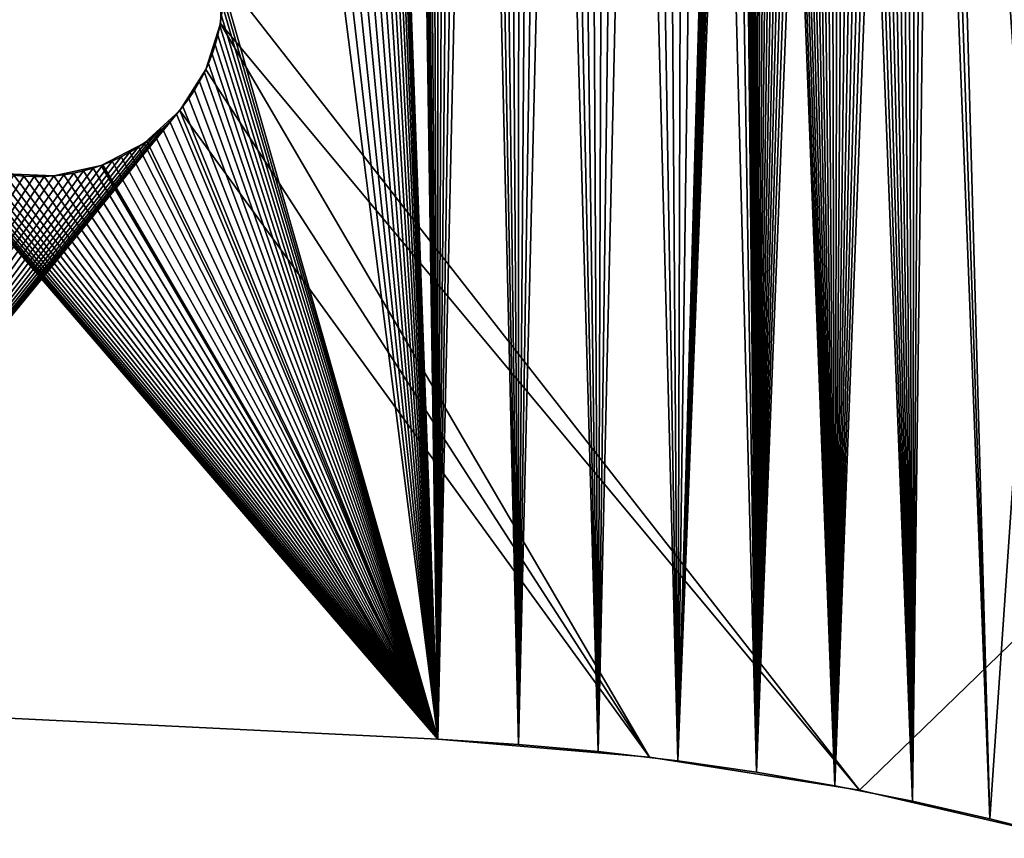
# Model space of a CAD drawing. Header units: millimetres. Extents: x -105 to 105, y -91 to 91.
# Tile 256 of 656: x -86 to -78, y 56 to 63. Entities that reach past the tile are written whole.
import ezdxf

# ---------------------------------------------------------------- set-up
doc = ezdxf.new("R2010")
doc.units = ezdxf.units.MM
doc.header["$LTSCALE"] = 22.850203
for name, color, linetype in [('717', 7, 'CONTINUOUS'), ('718', 7, 'CONTINUOUS'), ('745', 7, 'CONTINUOUS'), ('746', 7, 'CONTINUOUS'), ('758', 7, 'CONTINUOUS'), ('823', 7, 'CONTINUOUS')]:
    doc.layers.add(name, color=color, linetype=linetype)

msp = doc.modelspace()

# ---------------------------------------------------------------- linework, layer by layer
at = {"layer": '717', "linetype": 'CONTINUOUS'}
for points in [[(-83.0627, 72.6348, 7.5), (-82.4974, 57.1182, 7.5), (-82.8731, 82.0958, 7.5), (-83.0627, 72.6348, 7.5)], [(-82.8731, 82.0958, 7.5), (-82.4974, 57.1182, 7.5), (-82.8418, 81.8355, 7.5), (-82.8731, 82.0958, 7.5)], [(-82.8418, 81.8355, 7.5), (-82.4974, 57.1182, 7.5), (-82.7981, 81.5805, 7.5), (-82.8418, 81.8355, 7.5)], [(-82.7981, 81.5805, 7.5), (-82.4974, 57.1182, 7.5), (-82.7419, 81.3309, 7.5), (-82.7981, 81.5805, 7.5)], [(-82.7419, 81.3309, 7.5), (-82.4974, 57.1182, 7.5), (-82.6732, 81.0867, 7.5), (-82.7419, 81.3309, 7.5)], [(-82.6732, 81.0867, 7.5), (-82.4974, 57.1182, 7.5), (-82.5921, 80.8478, 7.5), (-82.6732, 81.0867, 7.5)], [(-82.5921, 80.8478, 7.5), (-82.4974, 57.1182, 7.5), (-82.4986, 80.6143, 7.5), (-82.5921, 80.8478, 7.5)], [(-82.4986, 80.6143, 7.5), (-82.4974, 57.1182, 7.5), (-82.3917, 80.3847, 7.5), (-82.4986, 80.6143, 7.5)], [(-82.4974, 57.1182, 7.5), (-81.8457, 57.0763, 7.5), (-82.3917, 80.3847, 7.5), (-82.4974, 57.1182, 7.5)], [(-82.3917, 80.3847, 7.5), (-81.8457, 57.0763, 7.5), (-82.2712, 80.1587, 7.5), (-82.3917, 80.3847, 7.5)], [(-82.2712, 80.1587, 7.5), (-81.8457, 57.0763, 7.5), (-82.1382, 79.938, 7.5), (-82.2712, 80.1587, 7.5)], [(-82.1382, 79.938, 7.5), (-81.8457, 57.0763, 7.5), (-81.9939, 79.7245, 7.5), (-82.1382, 79.938, 7.5)], [(-81.9939, 79.7245, 7.5), (-81.8457, 57.0763, 7.5), (-81.8396, 79.52, 7.5), (-81.9939, 79.7245, 7.5)], [(-81.8457, 57.0763, 7.5), (-81.1986, 57.0176, 7.5), (-81.8396, 79.52, 7.5), (-81.8457, 57.0763, 7.5)], [(-81.8396, 79.52, 7.5), (-81.1986, 57.0176, 7.5), (-81.6762, 79.3264, 7.5), (-81.8396, 79.52, 7.5)], [(-81.6762, 79.3264, 7.5), (-81.1986, 57.0176, 7.5), (-81.5024, 79.1422, 7.5), (-81.6762, 79.3264, 7.5)], [(-81.5024, 79.1422, 7.5), (-81.1986, 57.0176, 7.5), (-81.3167, 78.9657, 7.5), (-81.5024, 79.1422, 7.5)], [(-81.3167, 78.9657, 7.5), (-81.1986, 57.0176, 7.5), (-81.121, 78.7981, 7.5), (-81.3167, 78.9657, 7.5)], [(-81.1986, 57.0176, 7.5), (-80.556, 56.9424, 7.5), (-81.121, 78.7981, 7.5), (-81.1986, 57.0176, 7.5)], [(-81.121, 78.7981, 7.5), (-80.556, 56.9424, 7.5), (-80.9168, 78.641, 7.5), (-81.121, 78.7981, 7.5)], [(-80.9168, 78.641, 7.5), (-80.556, 56.9424, 7.5), (-80.7058, 78.4956, 7.5), (-80.9168, 78.641, 7.5)], [(-80.7058, 78.4956, 7.5), (-80.556, 56.9424, 7.5), (-80.4898, 78.3634, 7.5), (-80.7058, 78.4956, 7.5)], [(-80.556, 56.9424, 7.5), (-79.9178, 56.8504, 7.5), (-80.4898, 78.3634, 7.5), (-80.556, 56.9424, 7.5)], [(-80.4898, 78.3634, 7.5), (-79.9178, 56.8504, 7.5), (-80.2668, 78.2434, 7.5), (-80.4898, 78.3634, 7.5)], [(-80.2668, 78.2434, 7.5), (-79.9178, 56.8504, 7.5), (-80.0921, 73.2811, 7.5), (-80.2668, 78.2434, 7.5)], [(-80.0921, 73.2811, 7.5), (-79.9178, 56.8504, 7.5), (-80.0875, 73.2013, 7.5), (-80.0921, 73.2811, 7.5)], [(-80.0875, 73.2013, 7.5), (-79.9178, 56.8504, 7.5), (-80.0782, 73.1219, 7.5), (-80.0875, 73.2013, 7.5)], [(-80.0782, 73.1219, 7.5), (-79.9178, 56.8504, 7.5), (-80.0643, 73.0419, 7.5), (-80.0782, 73.1219, 7.5)], [(-80.0643, 73.0419, 7.5), (-79.9178, 56.8504, 7.5), (-80.046, 72.9621, 7.5), (-80.0643, 73.0419, 7.5)], [(-80.046, 72.9621, 7.5), (-79.9178, 56.8504, 7.5), (-80.0235, 72.883, 7.5), (-80.046, 72.9621, 7.5)], [(-80.0235, 72.883, 7.5), (-79.9178, 56.8504, 7.5), (-79.997, 72.8053, 7.5), (-80.0235, 72.883, 7.5)], [(-79.997, 72.8053, 7.5), (-79.9178, 56.8504, 7.5), (-79.9667, 72.7298, 7.5), (-79.997, 72.8053, 7.5)], [(-79.9667, 72.7298, 7.5), (-79.9178, 56.8504, 7.5), (-79.9327, 72.657, 7.5), (-79.9667, 72.7298, 7.5)], [(-83.0627, 72.6348, 7.5), (-83.0695, 72.4395, 7.5), (-82.4974, 57.1182, 7.5), (-83.0627, 72.6348, 7.5)], [(-79.9327, 72.657, 7.5), (-79.9178, 56.8504, 7.5), (-79.8949, 72.5869, 7.5), (-79.9327, 72.657, 7.5)], [(-79.9178, 56.8504, 7.5), (-79.2842, 56.7418, 7.5), (-79.8949, 72.5869, 7.5), (-79.9178, 56.8504, 7.5)], [(-79.8949, 72.5869, 7.5), (-79.2842, 56.7418, 7.5), (-79.8526, 72.518, 7.5), (-79.8949, 72.5869, 7.5)], [(-83.0695, 72.4395, 7.5), (-83.0858, 72.2478, 7.5), (-82.4974, 57.1182, 7.5), (-83.0695, 72.4395, 7.5)], [(-79.8526, 72.518, 7.5), (-79.2842, 56.7418, 7.5), (-79.8061, 72.4507, 7.5), (-79.8526, 72.518, 7.5)], [(-79.8061, 72.4507, 7.5), (-79.2842, 56.7418, 7.5), (-79.7559, 72.3856, 7.5), (-79.8061, 72.4507, 7.5)], [(-79.7559, 72.3856, 7.5), (-79.2842, 56.7418, 7.5), (-79.7024, 72.3233, 7.5), (-79.7559, 72.3856, 7.5)], [(-79.7024, 72.3233, 7.5), (-79.2842, 56.7418, 7.5), (-79.6461, 72.2642, 7.5), (-79.7024, 72.3233, 7.5)], [(-83.0858, 72.2478, 7.5), (-83.1116, 72.0595, 7.5), (-82.4974, 57.1182, 7.5), (-83.0858, 72.2478, 7.5)], [(-79.6461, 72.2642, 7.5), (-79.2842, 56.7418, 7.5), (-79.5875, 72.209, 7.5), (-79.6461, 72.2642, 7.5)], [(-79.5875, 72.209, 7.5), (-79.2842, 56.7418, 7.5), (-79.5265, 72.1578, 7.5), (-79.5875, 72.209, 7.5)], [(-79.5265, 72.1578, 7.5), (-79.2842, 56.7418, 7.5), (-79.4619, 72.1096, 7.5), (-79.5265, 72.1578, 7.5)], [(-83.1116, 72.0595, 7.5), (-83.147, 71.8748, 7.5), (-82.4974, 57.1182, 7.5), (-83.1116, 72.0595, 7.5)], [(-79.4619, 72.1096, 7.5), (-79.2842, 56.7418, 7.5), (-79.394, 72.0644, 7.5), (-79.4619, 72.1096, 7.5)], [(-79.394, 72.0644, 7.5), (-79.2842, 56.7418, 7.5), (-79.3233, 72.0226, 7.5), (-79.394, 72.0644, 7.5)], [(-79.3233, 72.0226, 7.5), (-79.2842, 56.7418, 7.5), (-79.2504, 71.9845, 7.5), (-79.3233, 72.0226, 7.5)], [(-79.2842, 56.7418, 7.5), (-78.6551, 56.6165, 7.5), (-79.2504, 71.9845, 7.5), (-79.2842, 56.7418, 7.5)], [(-79.2504, 71.9845, 7.5), (-78.6551, 56.6165, 7.5), (-79.1761, 71.9504, 7.5), (-79.2504, 71.9845, 7.5)], [(-77.4104, 56.3159, 7.5), (-76.9681, 71.9684, 7.5), (-78.4624, 71.8377, 7.5), (-77.4104, 56.3159, 7.5)], [(-79.1761, 71.9504, 7.5), (-78.6551, 56.6165, 7.5), (-79.1009, 71.9207, 7.5), (-79.1761, 71.9504, 7.5)], [(-79.1009, 71.9207, 7.5), (-78.6551, 56.6165, 7.5), (-79.0253, 71.8956, 7.5), (-79.1009, 71.9207, 7.5)], [(-79.0253, 71.8956, 7.5), (-78.6551, 56.6165, 7.5), (-78.9488, 71.8749, 7.5), (-79.0253, 71.8956, 7.5)], [(-83.147, 71.8748, 7.5), (-83.192, 71.6934, 7.5), (-82.4974, 57.1182, 7.5), (-83.147, 71.8748, 7.5)], [(-78.9488, 71.8749, 7.5), (-78.6551, 56.6165, 7.5), (-78.871, 71.8583, 7.5), (-78.9488, 71.8749, 7.5)], [(-78.871, 71.8583, 7.5), (-78.6551, 56.6165, 7.5), (-78.7919, 71.8459, 7.5), (-78.871, 71.8583, 7.5)], [(-78.7919, 71.8459, 7.5), (-78.6551, 56.6165, 7.5), (-78.7115, 71.8377, 7.5), (-78.7919, 71.8459, 7.5)], [(-78.7115, 71.8377, 7.5), (-78.6551, 56.6165, 7.5), (-78.6298, 71.8335, 7.5), (-78.7115, 71.8377, 7.5)], [(-78.6551, 56.6165, 7.5), (-78.0305, 56.4745, 7.5), (-78.6298, 71.8335, 7.5), (-78.6551, 56.6165, 7.5)], [(-78.6298, 71.8335, 7.5), (-78.0305, 56.4745, 7.5), (-78.5468, 71.8336, 7.5), (-78.6298, 71.8335, 7.5)], [(-78.5468, 71.8336, 7.5), (-78.0305, 56.4745, 7.5), (-78.4624, 71.8377, 7.5), (-78.5468, 71.8336, 7.5)], [(-78.0305, 56.4745, 7.5), (-77.4104, 56.3159, 7.5), (-78.4624, 71.8377, 7.5), (-78.0305, 56.4745, 7.5)], [(-83.192, 71.6934, 7.5), (-83.2465, 71.5156, 7.5), (-82.4974, 57.1182, 7.5), (-83.192, 71.6934, 7.5)], [(-83.2465, 71.5156, 7.5), (-83.3108, 71.3408, 7.5), (-82.4974, 57.1182, 7.5), (-83.2465, 71.5156, 7.5)], [(-83.3108, 71.3408, 7.5), (-83.3858, 71.1676, 7.5), (-82.4974, 57.1182, 7.5), (-83.3108, 71.3408, 7.5)], [(-83.3858, 71.1676, 7.5), (-83.4708, 70.9969, 7.5), (-82.4974, 57.1182, 7.5), (-83.3858, 71.1676, 7.5)], [(-83.4708, 70.9969, 7.5), (-83.5651, 70.8304, 7.5), (-82.4974, 57.1182, 7.5), (-83.4708, 70.9969, 7.5)], [(-83.5651, 70.8304, 7.5), (-83.6677, 70.6693, 7.5), (-82.4974, 57.1182, 7.5), (-83.5651, 70.8304, 7.5)], [(-83.6677, 70.6693, 7.5), (-83.7779, 70.5151, 7.5), (-82.4974, 57.1182, 7.5), (-83.6677, 70.6693, 7.5)], [(-83.7779, 70.5151, 7.5), (-83.8949, 70.3692, 7.5), (-82.4974, 57.1182, 7.5), (-83.7779, 70.5151, 7.5)], [(-83.8949, 70.3692, 7.5), (-84.0204, 70.2298, 7.5), (-82.4974, 57.1182, 7.5), (-83.8949, 70.3692, 7.5)], [(-84.0204, 70.2298, 7.5), (-84.155, 70.0958, 7.5), (-82.4974, 57.1182, 7.5), (-84.0204, 70.2298, 7.5)], [(-82.4974, 57.1182, 7.5), (-84.155, 70.0958, 7.5), (-84.2363, 63.2173, 7.5), (-82.4974, 57.1182, 7.5)], [(-84.2363, 63.1343, 7.5), (-82.4974, 57.1182, 7.5), (-84.2363, 63.2173, 7.5), (-84.2363, 63.1343, 7.5)], [(-84.2404, 63.0526, 7.5), (-82.4974, 57.1182, 7.5), (-84.2363, 63.1343, 7.5), (-84.2404, 63.0526, 7.5)], [(-84.2487, 62.9722, 7.5), (-82.4974, 57.1182, 7.5), (-84.2404, 63.0526, 7.5), (-84.2487, 62.9722, 7.5)], [(-84.2611, 62.8931, 7.5), (-82.4974, 57.1182, 7.5), (-84.2487, 62.9722, 7.5), (-84.2611, 62.8931, 7.5)], [(-84.2777, 62.8153, 7.5), (-82.4974, 57.1182, 7.5), (-84.2611, 62.8931, 7.5), (-84.2777, 62.8153, 7.5)], [(-84.2984, 62.7388, 7.5), (-82.4974, 57.1182, 7.5), (-84.2777, 62.8153, 7.5), (-84.2984, 62.7388, 7.5)], [(-84.3234, 62.6632, 7.5), (-82.4974, 57.1182, 7.5), (-84.2984, 62.7388, 7.5), (-84.3234, 62.6632, 7.5)], [(-84.3531, 62.588, 7.5), (-82.4974, 57.1182, 7.5), (-84.3234, 62.6632, 7.5), (-84.3531, 62.588, 7.5)], [(-84.3872, 62.5136, 7.5), (-82.4974, 57.1182, 7.5), (-84.3531, 62.588, 7.5), (-84.3872, 62.5136, 7.5)], [(-84.4254, 62.4408, 7.5), (-82.4974, 57.1182, 7.5), (-84.3872, 62.5136, 7.5), (-84.4254, 62.4408, 7.5)], [(-84.4672, 62.3701, 7.5), (-82.4974, 57.1182, 7.5), (-84.4254, 62.4408, 7.5), (-84.4672, 62.3701, 7.5)], [(-84.5124, 62.3022, 7.5), (-82.4974, 57.1182, 7.5), (-84.4672, 62.3701, 7.5), (-84.5124, 62.3022, 7.5)], [(-84.5606, 62.2376, 7.5), (-82.4974, 57.1182, 7.5), (-84.5124, 62.3022, 7.5), (-84.5606, 62.2376, 7.5)], [(-88.5138, 57.4128, 7.5), (-82.4974, 57.1182, 7.5), (-86.844, 62.1622, 7.5), (-88.5138, 57.4128, 7.5)], [(-86.844, 62.1622, 7.5), (-82.4974, 57.1182, 7.5), (-86.7877, 62.1031, 7.5), (-86.844, 62.1622, 7.5)], [(-84.6669, 62.1179, 7.5), (-82.4974, 57.1182, 7.5), (-84.6117, 62.1766, 7.5), (-84.6669, 62.1179, 7.5)], [(-84.6117, 62.1766, 7.5), (-82.4974, 57.1182, 7.5), (-84.5606, 62.2376, 7.5), (-84.6117, 62.1766, 7.5)], [(-86.7877, 62.1031, 7.5), (-82.4974, 57.1182, 7.5), (-86.729, 62.0479, 7.5), (-86.7877, 62.1031, 7.5)], [(-84.726, 62.0617, 7.5), (-82.4974, 57.1182, 7.5), (-84.6669, 62.1179, 7.5), (-84.726, 62.0617, 7.5)], [(-86.729, 62.0479, 7.5), (-82.4974, 57.1182, 7.5), (-86.6681, 61.9967, 7.5), (-86.729, 62.0479, 7.5)], [(-84.8535, 61.958, 7.5), (-82.4974, 57.1182, 7.5), (-84.7884, 62.0082, 7.5), (-84.8535, 61.958, 7.5)], [(-84.7884, 62.0082, 7.5), (-82.4974, 57.1182, 7.5), (-84.726, 62.0617, 7.5), (-84.7884, 62.0082, 7.5)], [(-86.6681, 61.9967, 7.5), (-82.4974, 57.1182, 7.5), (-86.6035, 61.9485, 7.5), (-86.6681, 61.9967, 7.5)], [(-86.6035, 61.9485, 7.5), (-82.4974, 57.1182, 7.5), (-86.5355, 61.9033, 7.5), (-86.6035, 61.9485, 7.5)], [(-84.9208, 61.9115, 7.5), (-82.4974, 57.1182, 7.5), (-84.8535, 61.958, 7.5), (-84.9208, 61.9115, 7.5)], [(-86.5355, 61.9033, 7.5), (-82.4974, 57.1182, 7.5), (-86.4648, 61.8615, 7.5), (-86.5355, 61.9033, 7.5)], [(-86.4648, 61.8615, 7.5), (-82.4974, 57.1182, 7.5), (-86.392, 61.8234, 7.5), (-86.4648, 61.8615, 7.5)], [(-85.0598, 61.8314, 7.5), (-82.4974, 57.1182, 7.5), (-84.9897, 61.8692, 7.5), (-85.0598, 61.8314, 7.5)], [(-84.9897, 61.8692, 7.5), (-82.4974, 57.1182, 7.5), (-84.9208, 61.9115, 7.5), (-84.9897, 61.8692, 7.5)], [(-86.392, 61.8234, 7.5), (-82.4974, 57.1182, 7.5), (-86.3177, 61.7893, 7.5), (-86.392, 61.8234, 7.5)], [(-86.3177, 61.7893, 7.5), (-82.4974, 57.1182, 7.5), (-86.2425, 61.7596, 7.5), (-86.3177, 61.7893, 7.5)], [(-85.2857, 61.7405, 7.5), (-82.4974, 57.1182, 7.5), (-85.2081, 61.7671, 7.5), (-85.2857, 61.7405, 7.5)], [(-85.2081, 61.7671, 7.5), (-82.4974, 57.1182, 7.5), (-85.1325, 61.7974, 7.5), (-85.2081, 61.7671, 7.5)], [(-85.1325, 61.7974, 7.5), (-82.4974, 57.1182, 7.5), (-85.0598, 61.8314, 7.5), (-85.1325, 61.7974, 7.5)], [(-86.2425, 61.7596, 7.5), (-82.4974, 57.1182, 7.5), (-86.1668, 61.7345, 7.5), (-86.2425, 61.7596, 7.5)], [(-86.1668, 61.7345, 7.5), (-82.4974, 57.1182, 7.5), (-86.0893, 61.7137, 7.5), (-86.1668, 61.7345, 7.5)], [(-86.0893, 61.7137, 7.5), (-82.4974, 57.1182, 7.5), (-86.0097, 61.6969, 7.5), (-86.0893, 61.7137, 7.5)], [(-86.0097, 61.6969, 7.5), (-82.4974, 57.1182, 7.5), (-85.9286, 61.6843, 7.5), (-86.0097, 61.6969, 7.5)], [(-85.9286, 61.6843, 7.5), (-82.4974, 57.1182, 7.5), (-85.8468, 61.6759, 7.5), (-85.9286, 61.6843, 7.5)], [(-85.604, 61.6766, 7.5), (-82.4974, 57.1182, 7.5), (-85.5246, 61.6859, 7.5), (-85.604, 61.6766, 7.5)], [(-85.5246, 61.6859, 7.5), (-82.4974, 57.1182, 7.5), (-85.4447, 61.6998, 7.5), (-85.5246, 61.6859, 7.5)], [(-85.4447, 61.6998, 7.5), (-82.4974, 57.1182, 7.5), (-85.3648, 61.718, 7.5), (-85.4447, 61.6998, 7.5)], [(-85.3648, 61.718, 7.5), (-82.4974, 57.1182, 7.5), (-85.2857, 61.7405, 7.5), (-85.3648, 61.718, 7.5)], [(-85.8468, 61.6759, 7.5), (-82.4974, 57.1182, 7.5), (-85.765, 61.6717, 7.5), (-85.8468, 61.6759, 7.5)], [(-85.765, 61.6717, 7.5), (-82.4974, 57.1182, 7.5), (-85.6838, 61.672, 7.5), (-85.765, 61.6717, 7.5)], [(-85.6838, 61.672, 7.5), (-82.4974, 57.1182, 7.5), (-85.604, 61.6766, 7.5), (-85.6838, 61.672, 7.5)]]:
    msp.add_3dface(points, dxfattribs=at)
at = {"layer": '718', "linetype": 'CONTINUOUS'}
for points in [[(-83.0695, 72.4395, 2.5), (-82.4986, 80.6143, 2.5), (-82.4974, 57.1182, 2.5), (-83.0695, 72.4395, 2.5)], [(-82.4986, 80.6143, 2.5), (-82.3917, 80.3847, 2.5), (-82.4974, 57.1182, 2.5), (-82.4986, 80.6143, 2.5)], [(-82.3917, 80.3847, 2.5), (-82.2712, 80.1587, 2.5), (-82.4974, 57.1182, 2.5), (-82.3917, 80.3847, 2.5)], [(-82.2712, 80.1587, 2.5), (-82.1382, 79.938, 2.5), (-82.4974, 57.1182, 2.5), (-82.2712, 80.1587, 2.5)], [(-82.1382, 79.938, 2.5), (-81.9939, 79.7245, 2.5), (-82.4974, 57.1182, 2.5), (-82.1382, 79.938, 2.5)], [(-82.4974, 57.1182, 2.5), (-81.9939, 79.7245, 2.5), (-81.8457, 57.0763, 2.5), (-82.4974, 57.1182, 2.5)], [(-81.9939, 79.7245, 2.5), (-81.8396, 79.52, 2.5), (-81.8457, 57.0763, 2.5), (-81.9939, 79.7245, 2.5)], [(-81.8396, 79.52, 2.5), (-81.6762, 79.3264, 2.5), (-81.8457, 57.0763, 2.5), (-81.8396, 79.52, 2.5)], [(-81.6762, 79.3264, 2.5), (-81.5024, 79.1422, 2.5), (-81.8457, 57.0763, 2.5), (-81.6762, 79.3264, 2.5)], [(-81.5024, 79.1422, 2.5), (-81.3167, 78.9657, 2.5), (-81.8457, 57.0763, 2.5), (-81.5024, 79.1422, 2.5)], [(-81.8457, 57.0763, 2.5), (-81.3167, 78.9657, 2.5), (-81.1986, 57.0176, 2.5), (-81.8457, 57.0763, 2.5)], [(-81.3167, 78.9657, 2.5), (-81.121, 78.7981, 2.5), (-81.1986, 57.0176, 2.5), (-81.3167, 78.9657, 2.5)], [(-81.121, 78.7981, 2.5), (-80.9168, 78.641, 2.5), (-81.1986, 57.0176, 2.5), (-81.121, 78.7981, 2.5)], [(-80.9168, 78.641, 2.5), (-80.7058, 78.4956, 2.5), (-81.1986, 57.0176, 2.5), (-80.9168, 78.641, 2.5)], [(-81.1986, 57.0176, 2.5), (-80.7058, 78.4956, 2.5), (-80.556, 56.9424, 2.5), (-81.1986, 57.0176, 2.5)], [(-80.7058, 78.4956, 2.5), (-80.4898, 78.3634, 2.5), (-80.556, 56.9424, 2.5), (-80.7058, 78.4956, 2.5)], [(-80.4898, 78.3634, 2.5), (-80.2668, 78.2434, 2.5), (-80.556, 56.9424, 2.5), (-80.4898, 78.3634, 2.5)], [(-80.556, 56.9424, 2.5), (-80.2668, 78.2434, 2.5), (-80.0923, 73.3622, 2.5), (-80.556, 56.9424, 2.5)], [(-80.0921, 73.2811, 2.5), (-80.556, 56.9424, 2.5), (-80.0923, 73.3622, 2.5), (-80.0921, 73.2811, 2.5)], [(-80.0875, 73.2013, 2.5), (-80.556, 56.9424, 2.5), (-80.0921, 73.2811, 2.5), (-80.0875, 73.2013, 2.5)], [(-80.0782, 73.1219, 2.5), (-80.556, 56.9424, 2.5), (-80.0875, 73.2013, 2.5), (-80.0782, 73.1219, 2.5)], [(-80.0643, 73.0419, 2.5), (-80.556, 56.9424, 2.5), (-80.0782, 73.1219, 2.5), (-80.0643, 73.0419, 2.5)], [(-80.046, 72.9621, 2.5), (-80.556, 56.9424, 2.5), (-80.0643, 73.0419, 2.5), (-80.046, 72.9621, 2.5)], [(-80.0235, 72.883, 2.5), (-80.556, 56.9424, 2.5), (-80.046, 72.9621, 2.5), (-80.0235, 72.883, 2.5)], [(-79.997, 72.8053, 2.5), (-80.556, 56.9424, 2.5), (-80.0235, 72.883, 2.5), (-79.997, 72.8053, 2.5)], [(-79.9667, 72.7298, 2.5), (-80.556, 56.9424, 2.5), (-79.997, 72.8053, 2.5), (-79.9667, 72.7298, 2.5)], [(-79.9327, 72.657, 2.5), (-80.556, 56.9424, 2.5), (-79.9667, 72.7298, 2.5), (-79.9327, 72.657, 2.5)], [(-79.9178, 56.8504, 2.5), (-80.556, 56.9424, 2.5), (-79.9327, 72.657, 2.5), (-79.9178, 56.8504, 2.5)], [(-79.8949, 72.5869, 2.5), (-79.9178, 56.8504, 2.5), (-79.9327, 72.657, 2.5), (-79.8949, 72.5869, 2.5)], [(-79.8526, 72.518, 2.5), (-79.9178, 56.8504, 2.5), (-79.8949, 72.5869, 2.5), (-79.8526, 72.518, 2.5)], [(-83.0858, 72.2478, 2.5), (-83.0695, 72.4395, 2.5), (-82.4974, 57.1182, 2.5), (-83.0858, 72.2478, 2.5)], [(-79.8061, 72.4507, 2.5), (-79.9178, 56.8504, 2.5), (-79.8526, 72.518, 2.5), (-79.8061, 72.4507, 2.5)], [(-79.7559, 72.3856, 2.5), (-79.9178, 56.8504, 2.5), (-79.8061, 72.4507, 2.5), (-79.7559, 72.3856, 2.5)], [(-79.7024, 72.3233, 2.5), (-79.9178, 56.8504, 2.5), (-79.7559, 72.3856, 2.5), (-79.7024, 72.3233, 2.5)], [(-79.6461, 72.2642, 2.5), (-79.9178, 56.8504, 2.5), (-79.7024, 72.3233, 2.5), (-79.6461, 72.2642, 2.5)], [(-83.0858, 72.2478, 2.5), (-82.4974, 57.1182, 2.5), (-84.2487, 62.9722, 2.5), (-83.0858, 72.2478, 2.5)], [(-79.5875, 72.209, 2.5), (-79.9178, 56.8504, 2.5), (-79.6461, 72.2642, 2.5), (-79.5875, 72.209, 2.5)], [(-79.5265, 72.1578, 2.5), (-79.9178, 56.8504, 2.5), (-79.5875, 72.209, 2.5), (-79.5265, 72.1578, 2.5)], [(-79.4619, 72.1096, 2.5), (-79.9178, 56.8504, 2.5), (-79.5265, 72.1578, 2.5), (-79.4619, 72.1096, 2.5)], [(-79.394, 72.0644, 2.5), (-79.9178, 56.8504, 2.5), (-79.4619, 72.1096, 2.5), (-79.394, 72.0644, 2.5)], [(-79.3233, 72.0226, 2.5), (-79.9178, 56.8504, 2.5), (-79.394, 72.0644, 2.5), (-79.3233, 72.0226, 2.5)], [(-79.2842, 56.7418, 2.5), (-79.9178, 56.8504, 2.5), (-79.3233, 72.0226, 2.5), (-79.2842, 56.7418, 2.5)], [(-79.2504, 71.9845, 2.5), (-79.2842, 56.7418, 2.5), (-79.3233, 72.0226, 2.5), (-79.2504, 71.9845, 2.5)], [(-79.1761, 71.9504, 2.5), (-79.2842, 56.7418, 2.5), (-79.2504, 71.9845, 2.5), (-79.1761, 71.9504, 2.5)], [(-76.9681, 71.9684, 2.5), (-78.0305, 56.4745, 2.5), (-78.4624, 71.8377, 2.5), (-76.9681, 71.9684, 2.5)], [(-77.4104, 56.3159, 2.5), (-78.0305, 56.4745, 2.5), (-76.9681, 71.9684, 2.5), (-77.4104, 56.3159, 2.5)], [(-79.1009, 71.9207, 2.5), (-79.2842, 56.7418, 2.5), (-79.1761, 71.9504, 2.5), (-79.1009, 71.9207, 2.5)], [(-79.0253, 71.8956, 2.5), (-79.2842, 56.7418, 2.5), (-79.1009, 71.9207, 2.5), (-79.0253, 71.8956, 2.5)], [(-78.9488, 71.8749, 2.5), (-79.2842, 56.7418, 2.5), (-79.0253, 71.8956, 2.5), (-78.9488, 71.8749, 2.5)], [(-78.871, 71.8583, 2.5), (-79.2842, 56.7418, 2.5), (-78.9488, 71.8749, 2.5), (-78.871, 71.8583, 2.5)], [(-78.7919, 71.8459, 2.5), (-79.2842, 56.7418, 2.5), (-78.871, 71.8583, 2.5), (-78.7919, 71.8459, 2.5)], [(-78.7115, 71.8377, 2.5), (-79.2842, 56.7418, 2.5), (-78.7919, 71.8459, 2.5), (-78.7115, 71.8377, 2.5)], [(-78.6551, 56.6165, 2.5), (-79.2842, 56.7418, 2.5), (-78.7115, 71.8377, 2.5), (-78.6551, 56.6165, 2.5)], [(-78.6298, 71.8335, 2.5), (-78.6551, 56.6165, 2.5), (-78.7115, 71.8377, 2.5), (-78.6298, 71.8335, 2.5)], [(-78.0305, 56.4745, 2.5), (-78.6551, 56.6165, 2.5), (-78.4624, 71.8377, 2.5), (-78.0305, 56.4745, 2.5)], [(-78.4624, 71.8377, 2.5), (-78.6551, 56.6165, 2.5), (-78.5468, 71.8336, 2.5), (-78.4624, 71.8377, 2.5)], [(-78.5468, 71.8336, 2.5), (-78.6551, 56.6165, 2.5), (-78.6298, 71.8335, 2.5), (-78.5468, 71.8336, 2.5)], [(-84.2487, 62.9722, 2.5), (-82.4974, 57.1182, 2.5), (-84.2611, 62.8931, 2.5), (-84.2487, 62.9722, 2.5)], [(-84.2611, 62.8931, 2.5), (-82.4974, 57.1182, 2.5), (-84.2777, 62.8153, 2.5), (-84.2611, 62.8931, 2.5)], [(-84.2777, 62.8153, 2.5), (-82.4974, 57.1182, 2.5), (-84.2984, 62.7388, 2.5), (-84.2777, 62.8153, 2.5)], [(-84.2984, 62.7388, 2.5), (-82.4974, 57.1182, 2.5), (-84.3234, 62.6632, 2.5), (-84.2984, 62.7388, 2.5)], [(-84.3234, 62.6632, 2.5), (-82.4974, 57.1182, 2.5), (-84.3531, 62.588, 2.5), (-84.3234, 62.6632, 2.5)], [(-84.3531, 62.588, 2.5), (-82.4974, 57.1182, 2.5), (-84.3872, 62.5136, 2.5), (-84.3531, 62.588, 2.5)], [(-84.3872, 62.5136, 2.5), (-82.4974, 57.1182, 2.5), (-84.4254, 62.4408, 2.5), (-84.3872, 62.5136, 2.5)], [(-84.4254, 62.4408, 2.5), (-82.4974, 57.1182, 2.5), (-84.4672, 62.3701, 2.5), (-84.4254, 62.4408, 2.5)], [(-84.4672, 62.3701, 2.5), (-82.4974, 57.1182, 2.5), (-84.5124, 62.3022, 2.5), (-84.4672, 62.3701, 2.5)], [(-84.5124, 62.3022, 2.5), (-82.4974, 57.1182, 2.5), (-84.5606, 62.2376, 2.5), (-84.5124, 62.3022, 2.5)], [(-82.4974, 57.1182, 2.5), (-88.5138, 57.4128, 2.5), (-84.5606, 62.2376, 2.5), (-82.4974, 57.1182, 2.5)], [(-84.5606, 62.2376, 2.5), (-88.5138, 57.4128, 2.5), (-84.6117, 62.1766, 2.5), (-84.5606, 62.2376, 2.5)], [(-84.6117, 62.1766, 2.5), (-88.5138, 57.4128, 2.5), (-84.6669, 62.1179, 2.5), (-84.6117, 62.1766, 2.5)], [(-84.6669, 62.1179, 2.5), (-88.5138, 57.4128, 2.5), (-84.726, 62.0617, 2.5), (-84.6669, 62.1179, 2.5)], [(-84.726, 62.0617, 2.5), (-88.5138, 57.4128, 2.5), (-84.7884, 62.0082, 2.5), (-84.726, 62.0617, 2.5)], [(-84.7884, 62.0082, 2.5), (-88.5138, 57.4128, 2.5), (-84.8535, 61.958, 2.5), (-84.7884, 62.0082, 2.5)], [(-84.8535, 61.958, 2.5), (-88.5138, 57.4128, 2.5), (-84.9208, 61.9115, 2.5), (-84.8535, 61.958, 2.5)], [(-84.9208, 61.9115, 2.5), (-88.5138, 57.4128, 2.5), (-84.9897, 61.8692, 2.5), (-84.9208, 61.9115, 2.5)], [(-84.9897, 61.8692, 2.5), (-88.5138, 57.4128, 2.5), (-85.0598, 61.8314, 2.5), (-84.9897, 61.8692, 2.5)], [(-85.0598, 61.8314, 2.5), (-88.5138, 57.4128, 2.5), (-85.1325, 61.7974, 2.5), (-85.0598, 61.8314, 2.5)], [(-85.1325, 61.7974, 2.5), (-88.5138, 57.4128, 2.5), (-85.2081, 61.7671, 2.5), (-85.1325, 61.7974, 2.5)], [(-85.2081, 61.7671, 2.5), (-88.5138, 57.4128, 2.5), (-85.2857, 61.7405, 2.5), (-85.2081, 61.7671, 2.5)], [(-85.2857, 61.7405, 2.5), (-88.5138, 57.4128, 2.5), (-85.3648, 61.718, 2.5), (-85.2857, 61.7405, 2.5)], [(-85.3648, 61.718, 2.5), (-88.5138, 57.4128, 2.5), (-85.4447, 61.6998, 2.5), (-85.3648, 61.718, 2.5)], [(-85.4447, 61.6998, 2.5), (-88.5138, 57.4128, 2.5), (-85.5246, 61.6859, 2.5), (-85.4447, 61.6998, 2.5)], [(-85.5246, 61.6859, 2.5), (-88.5138, 57.4128, 2.5), (-85.604, 61.6766, 2.5), (-85.5246, 61.6859, 2.5)], [(-85.8468, 61.6759, 2.5), (-88.5138, 57.4128, 2.5), (-85.9286, 61.6843, 2.5), (-85.8468, 61.6759, 2.5)], [(-85.604, 61.6766, 2.5), (-88.5138, 57.4128, 2.5), (-85.6838, 61.672, 2.5), (-85.604, 61.6766, 2.5)], [(-85.765, 61.6717, 2.5), (-88.5138, 57.4128, 2.5), (-85.8468, 61.6759, 2.5), (-85.765, 61.6717, 2.5)], [(-85.6838, 61.672, 2.5), (-88.5138, 57.4128, 2.5), (-85.765, 61.6717, 2.5), (-85.6838, 61.672, 2.5)]]:
    msp.add_3dface(points, dxfattribs=at)
at = {"layer": '745', "linetype": 'CONTINUOUS'}
for points in [[(-82.4974, 57.1182, 7.5), (-88.5138, 57.4128, 7.5), (-82.4974, 57.1182, 2.5), (-82.4974, 57.1182, 7.5)], [(-88.5138, 57.4128, 7.5), (-88.5138, 57.4128, 2.5), (-82.4974, 57.1182, 2.5), (-88.5138, 57.4128, 7.5)]]:
    msp.add_3dface(points, dxfattribs=at)
at = {"layer": '746', "linetype": 'CONTINUOUS'}
for points in [[(-81.8457, 57.0763, 7.5), (-82.4974, 57.1182, 7.5), (-81.8457, 57.0763, 2.5), (-81.8457, 57.0763, 7.5)], [(-82.4974, 57.1182, 7.5), (-82.4974, 57.1182, 2.5), (-81.8457, 57.0763, 2.5), (-82.4974, 57.1182, 7.5)], [(-81.1986, 57.0176, 7.5), (-81.8457, 57.0763, 7.5), (-81.1986, 57.0176, 2.5), (-81.1986, 57.0176, 7.5)], [(-81.8457, 57.0763, 7.5), (-81.8457, 57.0763, 2.5), (-81.1986, 57.0176, 2.5), (-81.8457, 57.0763, 7.5)], [(-80.556, 56.9424, 7.5), (-81.1986, 57.0176, 7.5), (-80.556, 56.9424, 2.5), (-80.556, 56.9424, 7.5)], [(-81.1986, 57.0176, 7.5), (-81.1986, 57.0176, 2.5), (-80.556, 56.9424, 2.5), (-81.1986, 57.0176, 7.5)], [(-79.9178, 56.8504, 7.5), (-80.556, 56.9424, 7.5), (-79.9178, 56.8504, 2.5), (-79.9178, 56.8504, 7.5)], [(-80.556, 56.9424, 7.5), (-80.556, 56.9424, 2.5), (-79.9178, 56.8504, 2.5), (-80.556, 56.9424, 7.5)], [(-79.2842, 56.7418, 7.5), (-79.9178, 56.8504, 7.5), (-79.2842, 56.7418, 2.5), (-79.2842, 56.7418, 7.5)], [(-79.9178, 56.8504, 7.5), (-79.9178, 56.8504, 2.5), (-79.2842, 56.7418, 2.5), (-79.9178, 56.8504, 7.5)], [(-78.6551, 56.6165, 7.5), (-79.2842, 56.7418, 7.5), (-78.6551, 56.6165, 2.5), (-78.6551, 56.6165, 7.5)], [(-79.2842, 56.7418, 7.5), (-79.2842, 56.7418, 2.5), (-78.6551, 56.6165, 2.5), (-79.2842, 56.7418, 7.5)], [(-78.0305, 56.4745, 7.5), (-78.6551, 56.6165, 7.5), (-78.0305, 56.4745, 2.5), (-78.0305, 56.4745, 7.5)], [(-78.6551, 56.6165, 7.5), (-78.6551, 56.6165, 2.5), (-78.0305, 56.4745, 2.5), (-78.6551, 56.6165, 7.5)], [(-77.4104, 56.3159, 7.5), (-78.0305, 56.4745, 7.5), (-77.4104, 56.3159, 2.5), (-77.4104, 56.3159, 7.5)], [(-78.0305, 56.4745, 7.5), (-78.0305, 56.4745, 2.5), (-77.4104, 56.3159, 2.5), (-78.0305, 56.4745, 7.5)]]:
    msp.add_3dface(points, dxfattribs=at)
at = {"layer": '758', "linetype": 'CONTINUOUS'}
for points in [[(-84.2611, 62.8931, 7.5), (-84.2487, 62.9722, 7.5), (-84.2611, 62.8931, 2.5), (-84.2611, 62.8931, 7.5)], [(-84.2487, 62.9722, 7.5), (-84.2487, 62.9722, 2.5), (-84.2611, 62.8931, 2.5), (-84.2487, 62.9722, 7.5)], [(-84.2777, 62.8153, 7.5), (-84.2611, 62.8931, 7.5), (-84.2777, 62.8153, 2.5), (-84.2777, 62.8153, 7.5)], [(-84.2611, 62.8931, 7.5), (-84.2611, 62.8931, 2.5), (-84.2777, 62.8153, 2.5), (-84.2611, 62.8931, 7.5)], [(-84.2984, 62.7388, 7.5), (-84.2777, 62.8153, 7.5), (-84.2984, 62.7388, 2.5), (-84.2984, 62.7388, 7.5)], [(-84.2777, 62.8153, 7.5), (-84.2777, 62.8153, 2.5), (-84.2984, 62.7388, 2.5), (-84.2777, 62.8153, 7.5)], [(-84.3234, 62.6632, 7.5), (-84.2984, 62.7388, 7.5), (-84.3234, 62.6632, 2.5), (-84.3234, 62.6632, 7.5)], [(-84.2984, 62.7388, 7.5), (-84.2984, 62.7388, 2.5), (-84.3234, 62.6632, 2.5), (-84.2984, 62.7388, 7.5)], [(-84.3531, 62.588, 7.5), (-84.3234, 62.6632, 7.5), (-84.3531, 62.588, 2.5), (-84.3531, 62.588, 7.5)], [(-84.3234, 62.6632, 7.5), (-84.3234, 62.6632, 2.5), (-84.3531, 62.588, 2.5), (-84.3234, 62.6632, 7.5)], [(-84.3872, 62.5136, 7.5), (-84.3531, 62.588, 7.5), (-84.3872, 62.5136, 2.5), (-84.3872, 62.5136, 7.5)], [(-84.3531, 62.588, 7.5), (-84.3531, 62.588, 2.5), (-84.3872, 62.5136, 2.5), (-84.3531, 62.588, 7.5)], [(-84.4254, 62.4408, 7.5), (-84.3872, 62.5136, 7.5), (-84.4254, 62.4408, 2.5), (-84.4254, 62.4408, 7.5)], [(-84.3872, 62.5136, 7.5), (-84.3872, 62.5136, 2.5), (-84.4254, 62.4408, 2.5), (-84.3872, 62.5136, 7.5)], [(-84.4672, 62.3701, 7.5), (-84.4254, 62.4408, 7.5), (-84.4672, 62.3701, 2.5), (-84.4672, 62.3701, 7.5)], [(-84.4254, 62.4408, 7.5), (-84.4254, 62.4408, 2.5), (-84.4672, 62.3701, 2.5), (-84.4254, 62.4408, 7.5)], [(-84.5124, 62.3022, 7.5), (-84.4672, 62.3701, 7.5), (-84.5124, 62.3022, 2.5), (-84.5124, 62.3022, 7.5)], [(-84.4672, 62.3701, 7.5), (-84.4672, 62.3701, 2.5), (-84.5124, 62.3022, 2.5), (-84.4672, 62.3701, 7.5)], [(-84.5606, 62.2376, 7.5), (-84.5124, 62.3022, 7.5), (-84.5606, 62.2376, 2.5), (-84.5606, 62.2376, 7.5)], [(-84.5124, 62.3022, 7.5), (-84.5124, 62.3022, 2.5), (-84.5606, 62.2376, 2.5), (-84.5124, 62.3022, 7.5)], [(-84.6669, 62.1179, 7.5), (-84.6117, 62.1766, 7.5), (-84.6669, 62.1179, 2.5), (-84.6669, 62.1179, 7.5)], [(-84.6117, 62.1766, 7.5), (-84.6117, 62.1766, 2.5), (-84.6669, 62.1179, 2.5), (-84.6117, 62.1766, 7.5)], [(-84.6117, 62.1766, 7.5), (-84.5606, 62.2376, 7.5), (-84.6117, 62.1766, 2.5), (-84.6117, 62.1766, 7.5)], [(-84.5606, 62.2376, 7.5), (-84.5606, 62.2376, 2.5), (-84.6117, 62.1766, 2.5), (-84.5606, 62.2376, 7.5)], [(-84.726, 62.0617, 7.5), (-84.6669, 62.1179, 7.5), (-84.726, 62.0617, 2.5), (-84.726, 62.0617, 7.5)], [(-84.6669, 62.1179, 7.5), (-84.6669, 62.1179, 2.5), (-84.726, 62.0617, 2.5), (-84.6669, 62.1179, 7.5)], [(-84.8535, 61.958, 7.5), (-84.7884, 62.0082, 7.5), (-84.8535, 61.958, 2.5), (-84.8535, 61.958, 7.5)], [(-84.7884, 62.0082, 7.5), (-84.7884, 62.0082, 2.5), (-84.8535, 61.958, 2.5), (-84.7884, 62.0082, 7.5)], [(-84.7884, 62.0082, 7.5), (-84.726, 62.0617, 7.5), (-84.7884, 62.0082, 2.5), (-84.7884, 62.0082, 7.5)], [(-84.726, 62.0617, 7.5), (-84.726, 62.0617, 2.5), (-84.7884, 62.0082, 2.5), (-84.726, 62.0617, 7.5)], [(-84.9208, 61.9115, 7.5), (-84.8535, 61.958, 7.5), (-84.9208, 61.9115, 2.5), (-84.9208, 61.9115, 7.5)], [(-84.8535, 61.958, 7.5), (-84.8535, 61.958, 2.5), (-84.9208, 61.9115, 2.5), (-84.8535, 61.958, 7.5)], [(-85.0598, 61.8314, 7.5), (-84.9897, 61.8692, 7.5), (-85.0598, 61.8314, 2.5), (-85.0598, 61.8314, 7.5)], [(-84.9897, 61.8692, 7.5), (-84.9897, 61.8692, 2.5), (-85.0598, 61.8314, 2.5), (-84.9897, 61.8692, 7.5)], [(-84.9897, 61.8692, 7.5), (-84.9208, 61.9115, 7.5), (-84.9897, 61.8692, 2.5), (-84.9897, 61.8692, 7.5)], [(-84.9208, 61.9115, 7.5), (-84.9208, 61.9115, 2.5), (-84.9897, 61.8692, 2.5), (-84.9208, 61.9115, 7.5)], [(-85.2857, 61.7405, 7.5), (-85.2081, 61.7671, 7.5), (-85.2857, 61.7405, 2.5), (-85.2857, 61.7405, 7.5)], [(-85.2081, 61.7671, 7.5), (-85.2081, 61.7671, 2.5), (-85.2857, 61.7405, 2.5), (-85.2081, 61.7671, 7.5)], [(-85.2081, 61.7671, 7.5), (-85.1325, 61.7974, 7.5), (-85.2081, 61.7671, 2.5), (-85.2081, 61.7671, 7.5)], [(-85.1325, 61.7974, 7.5), (-85.1325, 61.7974, 2.5), (-85.2081, 61.7671, 2.5), (-85.1325, 61.7974, 7.5)], [(-85.1325, 61.7974, 7.5), (-85.0598, 61.8314, 7.5), (-85.1325, 61.7974, 2.5), (-85.1325, 61.7974, 7.5)], [(-85.0598, 61.8314, 7.5), (-85.0598, 61.8314, 2.5), (-85.1325, 61.7974, 2.5), (-85.0598, 61.8314, 7.5)], [(-85.9286, 61.6843, 7.5), (-85.8468, 61.6759, 7.5), (-85.9286, 61.6843, 2.5), (-85.9286, 61.6843, 7.5)], [(-85.8468, 61.6759, 7.5), (-85.8468, 61.6759, 2.5), (-85.9286, 61.6843, 2.5), (-85.8468, 61.6759, 7.5)], [(-85.604, 61.6766, 7.5), (-85.5246, 61.6859, 7.5), (-85.604, 61.6766, 2.5), (-85.604, 61.6766, 7.5)], [(-85.5246, 61.6859, 7.5), (-85.5246, 61.6859, 2.5), (-85.604, 61.6766, 2.5), (-85.5246, 61.6859, 7.5)], [(-85.5246, 61.6859, 7.5), (-85.4447, 61.6998, 7.5), (-85.5246, 61.6859, 2.5), (-85.5246, 61.6859, 7.5)], [(-85.4447, 61.6998, 7.5), (-85.4447, 61.6998, 2.5), (-85.5246, 61.6859, 2.5), (-85.4447, 61.6998, 7.5)], [(-85.4447, 61.6998, 7.5), (-85.3648, 61.718, 7.5), (-85.4447, 61.6998, 2.5), (-85.4447, 61.6998, 7.5)], [(-85.3648, 61.718, 7.5), (-85.3648, 61.718, 2.5), (-85.4447, 61.6998, 2.5), (-85.3648, 61.718, 7.5)], [(-85.3648, 61.718, 7.5), (-85.2857, 61.7405, 7.5), (-85.3648, 61.718, 2.5), (-85.3648, 61.718, 7.5)], [(-85.2857, 61.7405, 7.5), (-85.2857, 61.7405, 2.5), (-85.3648, 61.718, 2.5), (-85.2857, 61.7405, 7.5)], [(-85.8468, 61.6759, 7.5), (-85.765, 61.6717, 7.5), (-85.8468, 61.6759, 2.5), (-85.8468, 61.6759, 7.5)], [(-85.765, 61.6717, 7.5), (-85.765, 61.6717, 2.5), (-85.8468, 61.6759, 2.5), (-85.765, 61.6717, 7.5)], [(-85.765, 61.6717, 7.5), (-85.6838, 61.672, 7.5), (-85.765, 61.6717, 2.5), (-85.765, 61.6717, 7.5)], [(-85.6838, 61.672, 7.5), (-85.6838, 61.672, 2.5), (-85.765, 61.6717, 2.5), (-85.6838, 61.672, 7.5)], [(-85.6838, 61.672, 7.5), (-85.604, 61.6766, 7.5), (-85.6838, 61.672, 2.5), (-85.6838, 61.672, 7.5)], [(-85.604, 61.6766, 7.5), (-85.604, 61.6766, 2.5), (-85.6838, 61.672, 2.5), (-85.604, 61.6766, 7.5)]]:
    msp.add_3dface(points, dxfattribs=at)
at = {"layer": '823', "linetype": 'CONTINUOUS'}
for points in [[(-84.2405, 63.3016, 7.5), (-79.0854, 56.7047, 7.5), (-68.9402, 66.5365, 7.5), (-84.2405, 63.3016, 7.5)], [(-79.0854, 56.7047, 2.5), (-84.2405, 63.3016, 2.5), (-68.9402, 66.5365, 2.5), (-79.0854, 56.7047, 2.5)], [(-79.0854, 56.7047, 7.5), (-77.4104, 56.3159, 7.5), (-68.9402, 66.5365, 7.5), (-79.0854, 56.7047, 7.5)], [(-79.0854, 56.7047, 2.5), (-68.9402, 66.5365, 2.5), (-77.4104, 56.3159, 2.5), (-79.0854, 56.7047, 2.5)], [(-84.2405, 63.3016, 7.5), (-84.2405, 63.3016, 2.5), (-84.2575, 62.9104, 7.5), (-84.2405, 63.3016, 7.5)], [(-84.2575, 62.9104, 7.5), (-84.2405, 63.3016, 2.5), (-84.2575, 62.9104, 2.5), (-84.2575, 62.9104, 7.5)], [(-84.2575, 62.9104, 7.5), (-79.0854, 56.7047, 7.5), (-84.2405, 63.3016, 7.5), (-84.2575, 62.9104, 7.5)], [(-79.0854, 56.7047, 2.5), (-84.2575, 62.9104, 2.5), (-84.2405, 63.3016, 2.5), (-79.0854, 56.7047, 2.5)], [(-84.2575, 62.9104, 7.5), (-84.2575, 62.9104, 2.5), (-84.3753, 62.537, 7.5), (-84.2575, 62.9104, 7.5)], [(-84.3753, 62.537, 7.5), (-84.2575, 62.9104, 2.5), (-84.3753, 62.537, 2.5), (-84.3753, 62.537, 7.5)], [(-84.3753, 62.537, 7.5), (-80.784, 56.9726, 7.5), (-84.2575, 62.9104, 7.5), (-84.3753, 62.537, 7.5)], [(-80.784, 56.9726, 2.5), (-84.3753, 62.537, 2.5), (-84.2575, 62.9104, 2.5), (-80.784, 56.9726, 2.5)], [(-84.2575, 62.9104, 7.5), (-80.784, 56.9726, 7.5), (-79.0854, 56.7047, 7.5), (-84.2575, 62.9104, 7.5)], [(-80.784, 56.9726, 2.5), (-84.2575, 62.9104, 2.5), (-79.0854, 56.7047, 2.5), (-80.784, 56.9726, 2.5)], [(-84.3753, 62.537, 7.5), (-84.3753, 62.537, 2.5), (-84.5857, 62.2067, 7.5), (-84.3753, 62.537, 7.5)], [(-84.5857, 62.2067, 7.5), (-84.3753, 62.537, 2.5), (-84.5857, 62.2067, 2.5), (-84.5857, 62.2067, 7.5)], [(-84.5857, 62.2067, 7.5), (-80.784, 56.9726, 7.5), (-84.3753, 62.537, 7.5), (-84.5857, 62.2067, 7.5)], [(-80.784, 56.9726, 2.5), (-84.5857, 62.2067, 2.5), (-84.3753, 62.537, 2.5), (-80.784, 56.9726, 2.5)], [(-84.5857, 62.2067, 7.5), (-84.5857, 62.2067, 2.5), (-84.8744, 61.9422, 7.5), (-84.5857, 62.2067, 7.5)], [(-84.8744, 61.9422, 7.5), (-84.5857, 62.2067, 2.5), (-84.8744, 61.9422, 2.5), (-84.8744, 61.9422, 7.5)], [(-84.8744, 61.9422, 7.5), (-82.4974, 57.1182, 7.5), (-84.5857, 62.2067, 7.5), (-84.8744, 61.9422, 7.5)], [(-84.8744, 61.9422, 2.5), (-84.5857, 62.2067, 2.5), (-82.4974, 57.1182, 2.5), (-84.8744, 61.9422, 2.5)], [(-84.5857, 62.2067, 7.5), (-82.4974, 57.1182, 7.5), (-80.784, 56.9726, 7.5), (-84.5857, 62.2067, 7.5)], [(-82.4974, 57.1182, 2.5), (-84.5857, 62.2067, 2.5), (-80.784, 56.9726, 2.5), (-82.4974, 57.1182, 2.5)], [(-84.8744, 61.9422, 7.5), (-84.8744, 61.9422, 2.5), (-85.2217, 61.7614, 7.5), (-84.8744, 61.9422, 7.5)], [(-85.2217, 61.7614, 7.5), (-84.8744, 61.9422, 2.5), (-85.2217, 61.7614, 2.5), (-85.2217, 61.7614, 7.5)], [(-85.2217, 61.7614, 7.5), (-82.4974, 57.1182, 7.5), (-84.8744, 61.9422, 7.5), (-85.2217, 61.7614, 7.5)], [(-82.4974, 57.1182, 2.5), (-85.2217, 61.7614, 2.5), (-84.8744, 61.9422, 2.5), (-82.4974, 57.1182, 2.5)], [(-85.2217, 61.7614, 7.5), (-85.2217, 61.7614, 2.5), (-85.604, 61.6766, 7.5), (-85.2217, 61.7614, 7.5)], [(-85.604, 61.6766, 7.5), (-85.2217, 61.7614, 2.5), (-85.604, 61.6766, 2.5), (-85.604, 61.6766, 7.5)], [(-85.604, 61.6766, 7.5), (-82.4974, 57.1182, 7.5), (-85.2217, 61.7614, 7.5), (-85.604, 61.6766, 7.5)], [(-82.4974, 57.1182, 2.5), (-85.604, 61.6766, 2.5), (-85.2217, 61.7614, 2.5), (-82.4974, 57.1182, 2.5)], [(-85.9952, 61.6937, 7.5), (-88.5138, 57.4128, 7.5), (-85.604, 61.6766, 7.5), (-85.9952, 61.6937, 7.5)], [(-88.5138, 57.4128, 2.5), (-85.9952, 61.6937, 2.5), (-85.604, 61.6766, 2.5), (-88.5138, 57.4128, 2.5)], [(-85.604, 61.6766, 7.5), (-85.604, 61.6766, 2.5), (-85.9952, 61.6937, 7.5), (-85.604, 61.6766, 7.5)], [(-85.9952, 61.6937, 7.5), (-85.604, 61.6766, 2.5), (-85.9952, 61.6937, 2.5), (-85.9952, 61.6937, 7.5)], [(-85.604, 61.6766, 7.5), (-88.5138, 57.4128, 7.5), (-82.4974, 57.1182, 7.5), (-85.604, 61.6766, 7.5)], [(-88.5138, 57.4128, 2.5), (-85.604, 61.6766, 2.5), (-82.4974, 57.1182, 2.5), (-88.5138, 57.4128, 2.5)], [(-88.5138, 57.4128, 2.5), (-82.4974, 57.1182, 2.5), (-88.5138, 57.4128, 7.5), (-88.5138, 57.4128, 2.5)], [(-88.5138, 57.4128, 7.5), (-82.4974, 57.1182, 2.5), (-82.4974, 57.1182, 7.5), (-88.5138, 57.4128, 7.5)], [(-82.4974, 57.1182, 7.5), (-82.4974, 57.1182, 2.5), (-80.784, 56.9726, 7.5), (-82.4974, 57.1182, 7.5)], [(-80.784, 56.9726, 7.5), (-82.4974, 57.1182, 2.5), (-80.784, 56.9726, 2.5), (-80.784, 56.9726, 7.5)], [(-80.784, 56.9726, 7.5), (-80.784, 56.9726, 2.5), (-79.0854, 56.7047, 7.5), (-80.784, 56.9726, 7.5)], [(-79.0854, 56.7047, 7.5), (-80.784, 56.9726, 2.5), (-79.0854, 56.7047, 2.5), (-79.0854, 56.7047, 7.5)], [(-79.0854, 56.7047, 7.5), (-79.0854, 56.7047, 2.5), (-77.4104, 56.3159, 7.5), (-79.0854, 56.7047, 7.5)], [(-77.4104, 56.3159, 7.5), (-79.0854, 56.7047, 2.5), (-77.4104, 56.3159, 2.5), (-77.4104, 56.3159, 7.5)]]:
    msp.add_3dface(points, dxfattribs=at)

doc.saveas('drawing.dxf')
